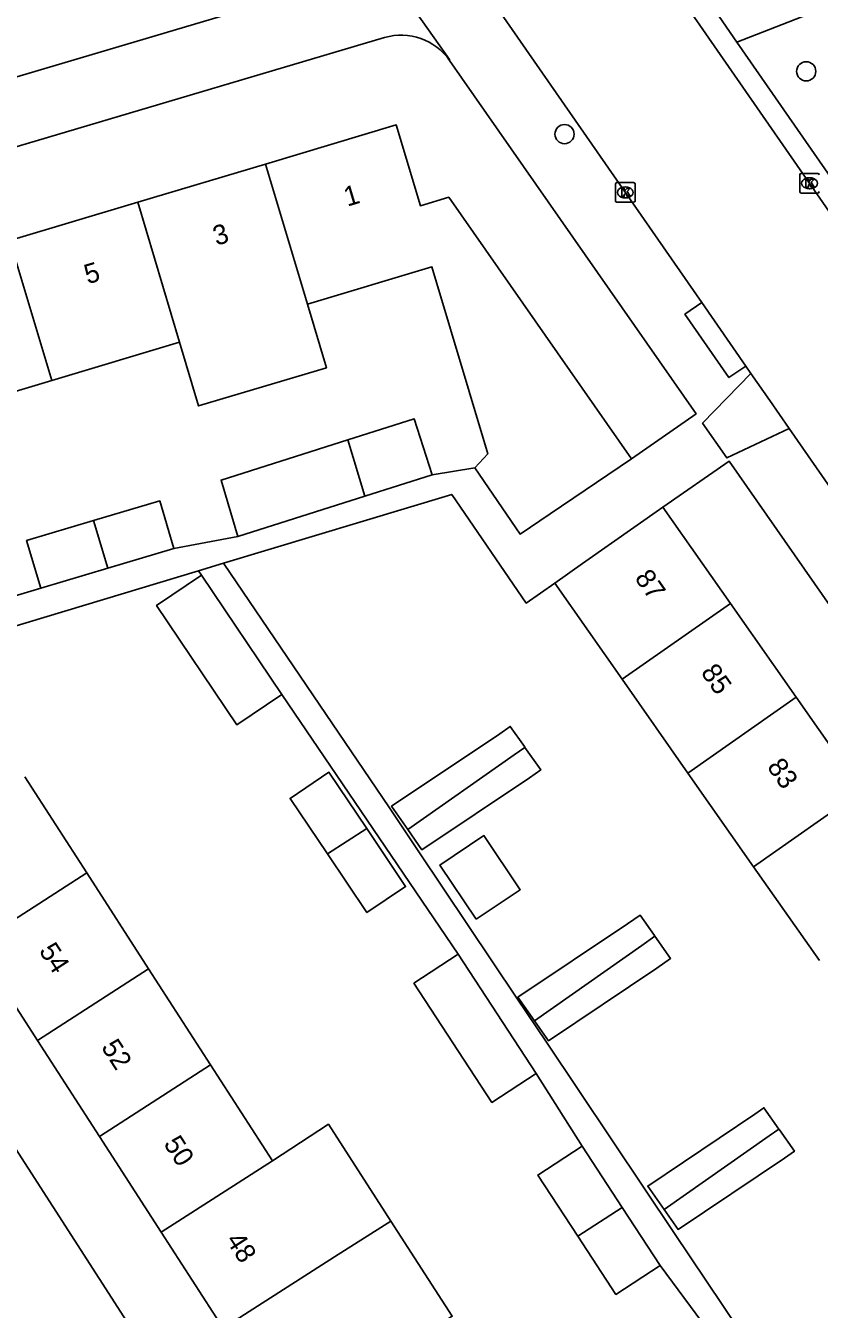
# Model space of a CAD drawing. Extents: x 159353 to 160616, y 385893 to 387321.
# Drawn here: x 159751.8 to 159792.3, y 386328 to 386393.4 of the extents above; entities that cross this region are included whole.
import ezdxf

# ---------------------------------------------------------------- set-up
doc = ezdxf.new("R2010")
doc.units = 0
for name, color, linetype in [('IMGEO_Boom', 7, 'Continuous'), ('IMGEO_Kolk', 7, 'Continuous'), ('IMGEO_Pand', 7, 'Continuous'), ('IMGEO_Pand_nummerreeks', 7, 'Continuous'), ('IMGEO_Rijbaan_lokaal_gesloten', 7, 'Continuous'), ('IMGEO_Voetpad_halfverhard', 7, 'Continuous'), ('IMGEO_Voetpad_open', 7, 'Continuous')]:
    doc.layers.add(name, color=color, linetype=linetype)

msp = doc.modelspace()

# ---------------------------------------------------------------- linework, layer by layer
at = {"layer": 'IMGEO_Boom'}
for centre in [(159791.599, 386391.056), (159779.282, 386387.858)]:
    msp.add_circle(centre, 0.489, dxfattribs=at)
at = {"layer": 'IMGEO_Kolk'}
for p, q in [((159781.953, 386385.387), (159782.805, 386385.387)), ((159791.264, 386384.927), (159791.264, 386385.779)), ((159791.339, 386385.853), (159792.191, 386385.853)), ((159791.752, 386385.633), (159791.777, 386385.633)), ((159781.878, 386384.461), (159781.878, 386385.313)), ((159782.366, 386385.167), (159782.391, 386385.167)), ((159782.879, 386385.313), (159782.879, 386384.461)), ((159792.191, 386384.853), (159791.339, 386384.853)), ((159791.775, 386385.073), (159791.75, 386385.073)), ((159782.805, 386384.387), (159781.953, 386384.387)), ((159782.389, 386384.607), (159782.364, 386384.607))]:
    msp.add_line(p, q, dxfattribs=at)
for points in [[(159781.953, 386385.387), (159782.805, 386385.387)], [(159791.264, 386384.927), (159791.264, 386385.779)], [(159791.339, 386385.853), (159792.191, 386385.853)], [(159791.585, 386385.553), (159791.708, 386385.553), (159791.708, 386385.402), (159791.838, 386385.553), (159792.002, 386385.553), (159791.856, 386385.402), (159792.009, 386385.153), (159791.857, 386385.153), (159791.772, 386385.317), (159791.708, 386385.25), (159791.708, 386385.153), (159791.585, 386385.153), (159791.585, 386385.553)], [(159781.878, 386384.461), (159781.878, 386385.313)], [(159782.199, 386385.087), (159782.322, 386385.087), (159782.322, 386384.936), (159782.452, 386385.087), (159782.616, 386385.087), (159782.47, 386384.936), (159782.623, 386384.687), (159782.471, 386384.687), (159782.386, 386384.851), (159782.322, 386384.784), (159782.322, 386384.687), (159782.199, 386384.687), (159782.199, 386385.087)], [(159782.879, 386385.313), (159782.879, 386384.461)], [(159792.191, 386384.853), (159791.339, 386384.853)], [(159782.805, 386384.387), (159781.953, 386384.387)]]:
    msp.add_lwpolyline(points, dxfattribs=at)
for centre, start, end in [((159781.955, 386385.311), 91.55205, 178.44795), ((159781.955, 386385.311), 91.55205, 178.44795), ((159782.803, 386385.311), 1.55205, 88.44795), ((159782.803, 386385.311), 1.55205, 88.44795), ((159791.341, 386385.777), 91.55205, 178.44795), ((159791.341, 386385.777), 91.55205, 178.44795), ((159792.189, 386385.777), 1.55205, 88.44795), ((159792.189, 386385.777), 1.55205, 88.44795), ((159791.341, 386384.929), 181.55205, 268.44795), ((159791.341, 386384.929), 181.55205, 268.44795), ((159792.189, 386384.929), 271.55205, 358.44795), ((159792.189, 386384.929), 271.55205, 358.44795), ((159781.955, 386384.463), 181.55205, 268.44795), ((159781.955, 386384.463), 181.55205, 268.44795), ((159782.803, 386384.463), 271.55205, 358.44795), ((159782.803, 386384.463), 271.55205, 358.44795)]:
    msp.add_arc(centre, 0.0765, start, end, dxfattribs=at)
for centre, major_axis, ratio, start_param, end_param in [((159791.751, 386385.353), (-0.387, 0.002), 0.722429, 4.712389, 7.853982), ((159791.776, 386385.353), (-0.39, 0.002), 0.717154, 1.570796, 4.712389), ((159782.365, 386384.887), (-0.387, 0.002), 0.722429, 4.712389, 7.853982), ((159782.39, 386384.887), (-0.39, 0.002), 0.717154, 1.570796, 4.712389)]:
    msp.add_ellipse(centre, major_axis=major_axis, ratio=ratio, start_param=start_param, end_param=end_param, dxfattribs=at)
at = {"layer": 'IMGEO_Pand'}
for points in [[(159764.051, 386386.334), (159770.708, 386388.324), (159771.938, 386384.207), (159773.381, 386384.639), (159782.695, 386371.311)], [(159757.538, 386384.388), (159764.051, 386386.334)], [(159764.051, 386386.334), (159766.182, 386379.195)], [(159751.025, 386382.441), (159757.538, 386384.388)], [(159759.669, 386377.249), (159757.538, 386384.388)], [(159751.025, 386382.441), (159753.156, 386375.302)], [(159774.705, 386370.856), (159775.37, 386371.561), (159772.522, 386381.09), (159766.182, 386379.195)], [(159766.182, 386379.195), (159767.151, 386375.948), (159760.638, 386374.003), (159759.669, 386377.249)], [(159759.669, 386377.249), (159753.156, 386375.302)], [(159753.156, 386375.302), (159746.642, 386373.355)], [(159768.247, 386372.277), (159771.626, 386373.346), (159772.53, 386370.489)], [(159762.637, 386367.359), (159761.779, 386370.231), (159768.247, 386372.277)], [(159768.247, 386372.277), (159769.104, 386369.405)], [(159782.695, 386371.311), (159778.551, 386368.514), (159777.015, 386367.477), (159774.705, 386370.856)], [(159772.53, 386370.489), (159769.104, 386369.405)], [(159755.287, 386368.163), (159758.658, 386369.167), (159759.378, 386366.749)], [(159769.104, 386369.405), (159762.637, 386367.359)], [(159778.781, 386364.974), (159780.206, 386365.974), (159784.299, 386368.844)], [(159784.299, 386368.844), (159787.734, 386363.946)], [(159752.592, 386364.728), (159751.872, 386367.146), (159755.287, 386368.163)], [(159755.287, 386368.163), (159756.009, 386365.746)], [(159759.378, 386366.749), (159756.009, 386365.746)], [(159756.009, 386365.746), (159752.592, 386364.728)], [(159764.875, 386359.296), (159762.584, 386357.757), (159758.495, 386363.843), (159760.786, 386365.382)], [(159760.786, 386365.382), (159764.875, 386359.296)], [(159782.215, 386360.077), (159778.781, 386364.974)], [(159782.215, 386360.077), (159787.734, 386363.946)], [(159787.734, 386363.946), (159791.085, 386359.167)], [(159785.566, 386355.299), (159782.215, 386360.077)], [(159791.085, 386359.167), (159785.566, 386355.299)], [(159791.085, 386359.167), (159794.436, 386354.389)], [(159777.264, 386356.607), (159777.238, 386356.644), (159776.517, 386357.673), (159775.992, 386357.305), (159770.466, 386353.604), (159771.295, 386352.422)], [(159771.295, 386352.422), (159776.717, 386356.223), (159777.264, 386356.607)], [(159771.295, 386352.422), (159772.019, 386351.388), (159777.497, 386355.059), (159778.068, 386355.459), (159777.264, 386356.607)], [(159769.202, 386352.471), (159767.275, 386355.34), (159765.296, 386354.01), (159767.197, 386351.181)], [(159788.917, 386350.52), (159785.566, 386355.299)], [(159751.777, 386355.101), (159754.933, 386350.211)], [(159788.917, 386350.52), (159794.436, 386354.389)], [(159767.197, 386351.181), (159769.202, 386352.471)], [(159767.197, 386351.181), (159769.209, 386348.188), (159771.187, 386349.517), (159769.202, 386352.471)], [(159774.782, 386347.846), (159772.931, 386350.608), (159775.177, 386352.113), (159777.027, 386349.351), (159774.782, 386347.846)], [(159749.266, 386346.566), (159754.933, 386350.211)], [(159754.933, 386350.211), (159758.089, 386345.322)], [(159792.268, 386345.742), (159788.917, 386350.52)], [(159783.89, 386346.982), (159783.867, 386347.014), (159783.132, 386348.063), (159782.487, 386347.611), (159776.91, 386343.872), (159777.748, 386342.677)], [(159783.89, 386346.982), (159783.222, 386346.514), (159777.748, 386342.677)], [(159777.748, 386342.677), (159778.462, 386341.659), (159783.992, 386345.365), (159784.683, 386345.85), (159783.89, 386346.982)], [(159752.423, 386341.677), (159749.266, 386346.566)], [(159777.843, 386339.993), (159775.585, 386338.514), (159771.606, 386344.591), (159773.865, 386346.07)], [(159773.865, 386346.07), (159777.843, 386339.993)], [(159752.423, 386341.677), (159758.089, 386345.322)], [(159758.089, 386345.322), (159761.245, 386340.432)], [(159755.58, 386336.788), (159752.423, 386341.677)], [(159761.245, 386340.432), (159755.58, 386336.788)], [(159761.245, 386340.432), (159764.402, 386335.542)], [(159790.202, 386337.161), (159789.444, 386338.242), (159788.982, 386337.918), (159783.521, 386334.256), (159784.357, 386333.063)], [(159764.402, 386335.542), (159767.253, 386337.404), (159770.438, 386332.472)], [(159784.357, 386333.063), (159789.717, 386336.821), (159790.202, 386337.161)], [(159784.357, 386333.063), (159785.072, 386332.043), (159790.487, 386335.672), (159790.995, 386336.028), (159790.235, 386337.112), (159790.202, 386337.161)], [(159758.737, 386331.898), (159755.58, 386336.788)], [(159779.953, 386331.706), (159777.919, 386334.812), (159780.178, 386336.291)], [(159780.178, 386336.291), (159782.224, 386333.166)], [(159764.402, 386335.542), (159758.737, 386331.898)], [(159779.953, 386331.706), (159782.224, 386333.166)], [(159782.224, 386333.166), (159784.156, 386330.214)], [(159761.895, 386327.009), (159767.558, 386330.652), (159770.438, 386332.472)], [(159770.438, 386332.472), (159773.562, 386327.616), (159770.715, 386325.763)], [(159761.895, 386327.009), (159758.737, 386331.898)], [(159784.156, 386330.214), (159781.898, 386328.735), (159779.953, 386331.706)]]:
    msp.add_lwpolyline(points, dxfattribs=at)
at = {"layer": 'IMGEO_Rijbaan_lokaal_gesloten'}
for points in [[(159779.642, 386405.036), (159779.633, 386404.931), (159779.627, 386404.418), (159779.667, 386403.908), (159779.753, 386403.402), (159779.883, 386402.907), (159780.057, 386402.424), (159780.274, 386401.96), (159780.531, 386401.517), (159780.827, 386401.098), (159780.858, 386401.058), (159782.816, 386398.255), (159783.708, 386396.969), (159795.946, 386379.321), (159801.352, 386371.652)], [(159786.274, 386379.271), (159772.135, 386399.664), (159771.719, 386400.218), (159771.256, 386400.732), (159770.748, 386401.203), (159770.2, 386401.627), (159769.617, 386402), (159769.003, 386402.319), (159768.362, 386402.582), (159767.701, 386402.788)], [(159786.274, 386379.271), (159788.514, 386376.04)], [(159788.78, 386375.657), (159788.514, 386376.04)], [(159788.78, 386375.657), (159789.737, 386374.277), (159790.721, 386372.862)], [(159816.904, 386335.29), (159806.321, 386350.42), (159790.721, 386372.862)]]:
    msp.add_lwpolyline(points, dxfattribs=at)
at = {"layer": 'IMGEO_Voetpad_halfverhard'}
msp.add_lwpolyline([(159828.863, 386409.276), (159820.002, 386405.246), (159809.416, 386400.989), (159807.237, 386400.04), (159788.067, 386392.544)], dxfattribs=at)
at = {"layer": 'IMGEO_Voetpad_open'}
for points in [[(159767.812, 386399.585), (159773.415, 386391.664), (159773.422, 386391.613)], [(159766.397, 386395.235), (159751.379, 386390.774)], [(159788.067, 386392.544), (159786.407, 386394.951)], [(159770.115, 386392.78), (159730.028, 386380.895)], [(159803.124, 386370.891), (159801.827, 386372.739), (159788.067, 386392.544)], [(159773.422, 386391.613), (159785.983, 386373.605), (159782.695, 386371.311)], [(159788.514, 386376.04), (159787.659, 386375.447), (159785.419, 386378.678), (159786.274, 386379.271)], [(159790.721, 386372.862), (159787.552, 386371.356), (159786.32, 386373.122), (159788.78, 386375.657)], [(159815.949, 386330.644), (159787.666, 386371.193), (159784.299, 386368.844)], [(159774.705, 386370.856), (159772.53, 386370.489)], [(159778.781, 386364.974), (159777.332, 386363.957), (159773.534, 386369.495), (159761.909, 386365.991)], [(159762.637, 386367.359), (159759.378, 386366.749)], [(159761.909, 386365.991), (159760.635, 386365.607)], [(159761.909, 386365.991), (159770.355, 386353.528), (159771.86, 386351.282), (159776.851, 386343.834), (159778.356, 386341.588), (159783.346, 386334.141), (159784.851, 386331.895), (159789.842, 386324.447), (159791.347, 386322.201), (159794.738, 386317.142), (159815.949, 386330.644)], [(159760.635, 386365.607), (159738.213, 386358.849)], [(159760.786, 386365.382), (159760.635, 386365.607)], [(159752.592, 386364.728), (159746.351, 386362.856)], [(159773.865, 386346.07), (159764.875, 386359.296)], [(159738.213, 386358.849), (159740.771, 386352.514), (159758.089, 386325.63), (159772.624, 386303.066)], [(159780.178, 386336.291), (159777.843, 386339.993)], [(159786.901, 386326.492), (159784.156, 386330.214)]]:
    msp.add_lwpolyline(points, dxfattribs=at)
msp.add_arc((159770.959, 386389.901), 3, 34.79359, 106.33178, dxfattribs=at)

# ---------------------------------------------------------------- texts
at = {"layer": 'IMGEO_Pand_nummerreeks'}
for s, rotation, p in [('1', 16.63994, (159768.212, 386384.155)), ('3', 16.63869, (159761.541, 386382.161)), ('5', 16.63994, (159754.98, 386380.2)), ('87', 305.04007, (159782.825, 386365.233)), ('85', 305.04007, (159786.196, 386360.424)), ('83', 305.04007, (159789.568, 386355.616)), ('54', 302.85243, (159752.474, 386346.243)), ('52', 302.85243, (159755.646, 386341.33)), ('50', 302.85243, (159758.823, 386336.41)), ('48', 302.85319, (159761.997, 386331.495))]:
    msp.add_text(s, height=1, rotation=rotation, dxfattribs=at).set_placement(p)

doc.saveas('drawing.dxf')
